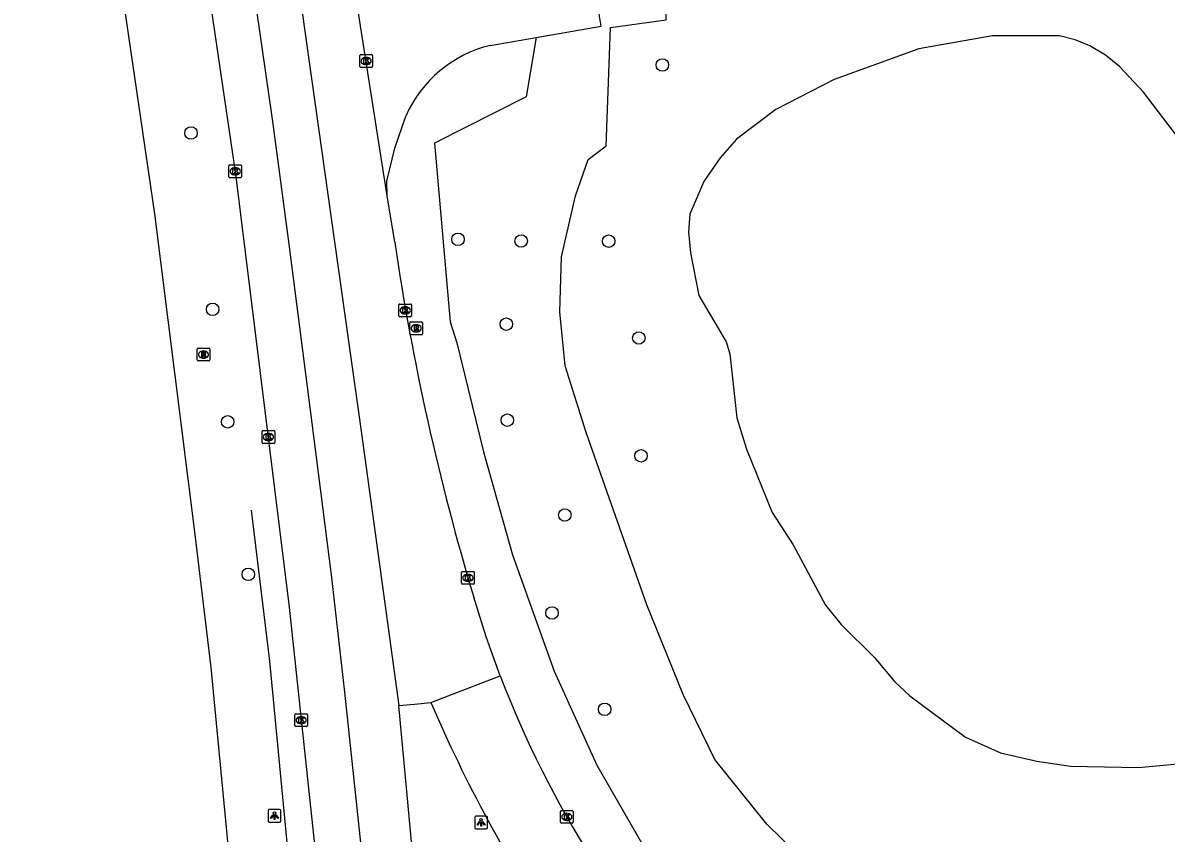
# Model space of a CAD drawing. Extents: x 162082 to 163393, y 388091 to 388632.
# Drawn here: x 162084.4 to 162173.9, y 388366.1 to 388429.5 of the extents above; entities that cross this region are included whole.
import ezdxf

# ---------------------------------------------------------------- set-up
doc = ezdxf.new("R2010")
doc.units = 0
for name, color, linetype in [('IMGEO_Berm_groen', 7, 'Continuous'), ('IMGEO_Boom', 7, 'Continuous'), ('IMGEO_Hek', 7, 'Continuous'), ('IMGEO_Kolk', 7, 'Continuous'), ('IMGEO_Lichtpunt', 7, 'Continuous'), ('IMGEO_Loofbos', 7, 'Continuous'), ('IMGEO_Meer_plas_ven_vijver', 7, 'Continuous'), ('IMGEO_Rijbaan_lokaal_open', 7, 'Continuous'), ('IMGEO_Rijbaan_regionaal_gesloten', 7, 'Continuous'), ('IMGEO_Rioolput', 7, 'Continuous')]:
    doc.layers.add(name, color=color, linetype=linetype)

msp = doc.modelspace()

# ---------------------------------------------------------------- linework, layer by layer
at = {"layer": 'IMGEO_Berm_groen'}
msp.add_lwpolyline([(162124.571, 388428.394), (162123.796, 388423.745), (162116.603, 388420.123), (162117.835, 388406.126), (162118.359, 388404.463), (162120.457, 388395.943), (162122.707, 388387.868), (162125.988, 388378.753), (162129.315, 388371.379), (162133.596, 388363.93), (162137.25, 388358.462), (162141.488, 388353.516), (162146.042, 388349.218), (162150.415, 388346.266), (162154.648, 388344.026), (162158.27, 388342.635)], dxfattribs=at)
at = {"layer": 'IMGEO_Boom'}
for centre in [(162134.46, 388426.242), (162097.537, 388420.912), (162118.448, 388412.581), (162123.4, 388412.45), (162130.257, 388412.438), (162099.226, 388407.094), (162122.231, 388405.931), (162132.62, 388404.859), (162100.411, 388398.28), (162122.309, 388398.411), (162132.79, 388395.624), (162126.818, 388390.988), (162102.02, 388386.33), (162125.816, 388383.313), (162129.944, 388375.763)]:
    msp.add_circle(centre, 0.489, dxfattribs=at)
at = {"layer": 'IMGEO_Hek'}
msp.add_lwpolyline([(162102.26, 388391.365), (162103.693, 388379.543), (162107.603, 388338.54), (162108.931, 388321.311), (162110.061, 388303.626), (162111.787, 388270.809), (162112.468, 388250), (162113.297, 388223.395), (162112.358, 388168.71)], dxfattribs=at)
at = {"layer": 'IMGEO_Kolk'}
for p, q in [((162110.752, 388426.13), (162110.752, 388426.982)), ((162110.827, 388427.056), (162111.679, 388427.056)), ((162111.24, 388426.836), (162111.265, 388426.836)), ((162111.753, 388426.982), (162111.753, 388426.13)), ((162111.679, 388426.056), (162110.827, 388426.056)), ((162111.263, 388426.276), (162111.238, 388426.276)), ((162100.499, 388417.484), (162100.499, 388418.336)), ((162100.574, 388418.41), (162101.426, 388418.41)), ((162101.5, 388418.336), (162101.5, 388417.484)), ((162101.01, 388417.63), (162100.985, 388417.63)), ((162100.987, 388418.19), (162101.012, 388418.19)), ((162101.426, 388417.41), (162100.574, 388417.41)), ((162113.815, 388406.588), (162113.815, 388407.44)), ((162113.89, 388407.514), (162114.742, 388407.514)), ((162114.326, 388406.734), (162114.301, 388406.734)), ((162114.303, 388407.294), (162114.328, 388407.294)), ((162114.816, 388407.44), (162114.816, 388406.588)), ((162114.742, 388406.514), (162113.89, 388406.514)), ((162103.097, 388396.669), (162103.097, 388397.521)), ((162103.172, 388397.595), (162104.024, 388397.595)), ((162103.585, 388397.375), (162103.61, 388397.375)), ((162104.098, 388397.521), (162104.098, 388396.669)), ((162104.024, 388396.595), (162103.172, 388396.595)), ((162103.608, 388396.815), (162103.583, 388396.815)), ((162118.728, 388385.633), (162118.728, 388386.485)), ((162118.803, 388386.559), (162119.655, 388386.559)), ((162119.216, 388386.339), (162119.241, 388386.339)), ((162119.729, 388386.485), (162119.729, 388385.633)), ((162119.655, 388385.559), (162118.803, 388385.559)), ((162119.239, 388385.779), (162119.214, 388385.779)), ((162105.663, 388374.484), (162105.663, 388375.336)), ((162105.738, 388375.41), (162106.59, 388375.41)), ((162106.664, 388375.336), (162106.664, 388374.484)), ((162106.174, 388374.63), (162106.149, 388374.63)), ((162106.151, 388375.19), (162106.176, 388375.19)), ((162106.59, 388374.41), (162105.738, 388374.41)), ((162126.472, 388366.906), (162126.472, 388367.758)), ((162126.547, 388367.832), (162127.399, 388367.832)), ((162126.96, 388367.612), (162126.985, 388367.612)), ((162127.473, 388367.758), (162127.473, 388366.906)), ((162127.399, 388366.832), (162126.547, 388366.832)), ((162126.983, 388367.052), (162126.958, 388367.052))]:
    msp.add_line(p, q, dxfattribs=at)
for points in [[(162110.752, 388426.13), (162110.752, 388426.982)], [(162110.827, 388427.056), (162111.679, 388427.056)], [(162111.073, 388426.756), (162111.196, 388426.756), (162111.196, 388426.605), (162111.326, 388426.756), (162111.49, 388426.756), (162111.344, 388426.605), (162111.497, 388426.356), (162111.345, 388426.356), (162111.26, 388426.52), (162111.196, 388426.453), (162111.196, 388426.356), (162111.073, 388426.356), (162111.073, 388426.756)], [(162111.753, 388426.982), (162111.753, 388426.13)], [(162111.679, 388426.056), (162110.827, 388426.056)], [(162100.499, 388417.484), (162100.499, 388418.336)], [(162100.574, 388418.41), (162101.426, 388418.41)], [(162101.5, 388418.336), (162101.5, 388417.484)], [(162100.82, 388418.11), (162100.943, 388418.11), (162100.943, 388417.959), (162101.073, 388418.11), (162101.237, 388418.11), (162101.091, 388417.959), (162101.244, 388417.71), (162101.092, 388417.71), (162101.007, 388417.874), (162100.943, 388417.807), (162100.943, 388417.71), (162100.82, 388417.71), (162100.82, 388418.11)], [(162101.426, 388417.41), (162100.574, 388417.41)], [(162113.815, 388406.588), (162113.815, 388407.44)], [(162113.89, 388407.514), (162114.742, 388407.514)], [(162114.136, 388407.214), (162114.259, 388407.214), (162114.259, 388407.063), (162114.389, 388407.214), (162114.553, 388407.214), (162114.407, 388407.063), (162114.56, 388406.814), (162114.408, 388406.814), (162114.323, 388406.978), (162114.259, 388406.911), (162114.259, 388406.814), (162114.136, 388406.814), (162114.136, 388407.214)], [(162114.816, 388407.44), (162114.816, 388406.588)], [(162114.742, 388406.514), (162113.89, 388406.514)], [(162103.097, 388396.669), (162103.097, 388397.521)], [(162103.172, 388397.595), (162104.024, 388397.595)], [(162103.418, 388397.295), (162103.541, 388397.295), (162103.541, 388397.144), (162103.671, 388397.295), (162103.835, 388397.295), (162103.689, 388397.144), (162103.842, 388396.895), (162103.69, 388396.895), (162103.605, 388397.059), (162103.541, 388396.992), (162103.541, 388396.895), (162103.418, 388396.895), (162103.418, 388397.295)], [(162104.098, 388397.521), (162104.098, 388396.669)], [(162104.024, 388396.595), (162103.172, 388396.595)], [(162118.728, 388385.633), (162118.728, 388386.485)], [(162118.803, 388386.559), (162119.655, 388386.559)], [(162119.049, 388386.259), (162119.172, 388386.259), (162119.172, 388386.108), (162119.302, 388386.259), (162119.466, 388386.259), (162119.32, 388386.108), (162119.473, 388385.859), (162119.321, 388385.859), (162119.236, 388386.023), (162119.172, 388385.956), (162119.172, 388385.859), (162119.049, 388385.859), (162119.049, 388386.259)], [(162119.729, 388386.485), (162119.729, 388385.633)], [(162119.655, 388385.559), (162118.803, 388385.559)], [(162105.663, 388374.484), (162105.663, 388375.336)], [(162105.738, 388375.41), (162106.59, 388375.41)], [(162106.664, 388375.336), (162106.664, 388374.484)], [(162105.984, 388375.11), (162106.107, 388375.11), (162106.107, 388374.959), (162106.237, 388375.11), (162106.401, 388375.11), (162106.255, 388374.959), (162106.408, 388374.71), (162106.256, 388374.71), (162106.171, 388374.874), (162106.107, 388374.807), (162106.107, 388374.71), (162105.984, 388374.71), (162105.984, 388375.11)], [(162106.59, 388374.41), (162105.738, 388374.41)], [(162126.472, 388366.906), (162126.472, 388367.758)], [(162126.547, 388367.832), (162127.399, 388367.832)], [(162126.793, 388367.532), (162126.916, 388367.532), (162126.916, 388367.381), (162127.046, 388367.532), (162127.21, 388367.532), (162127.064, 388367.381), (162127.217, 388367.132), (162127.065, 388367.132), (162126.98, 388367.296), (162126.916, 388367.229), (162126.916, 388367.132), (162126.793, 388367.132), (162126.793, 388367.532)], [(162127.473, 388367.758), (162127.473, 388366.906)], [(162127.399, 388366.832), (162126.547, 388366.832)]]:
    msp.add_lwpolyline(points, dxfattribs=at)
for centre, start, end in [((162110.829, 388426.98), 91.55205, 178.44795), ((162110.829, 388426.98), 91.55205, 178.44795), ((162111.677, 388426.98), 1.55205, 88.44795), ((162111.677, 388426.98), 1.55205, 88.44795), ((162110.829, 388426.132), 181.55205, 268.44795), ((162110.829, 388426.132), 181.55205, 268.44795), ((162111.677, 388426.132), 271.55205, 358.44795), ((162111.677, 388426.132), 271.55205, 358.44795), ((162100.576, 388418.334), 91.55205, 178.44795), ((162100.576, 388418.334), 91.55205, 178.44795), ((162101.424, 388418.334), 1.55205, 88.44795), ((162101.424, 388418.334), 1.55205, 88.44795), ((162100.576, 388417.486), 181.55205, 268.44795), ((162100.576, 388417.486), 181.55205, 268.44795), ((162101.424, 388417.486), 271.55205, 358.44795), ((162101.424, 388417.486), 271.55205, 358.44795), ((162113.892, 388407.438), 91.55205, 178.44795), ((162113.892, 388407.438), 91.55205, 178.44795), ((162114.74, 388407.438), 1.55205, 88.44795), ((162114.74, 388407.438), 1.55205, 88.44795), ((162113.892, 388406.59), 181.55205, 268.44795), ((162113.892, 388406.59), 181.55205, 268.44795), ((162114.74, 388406.59), 271.55205, 358.44795), ((162114.74, 388406.59), 271.55205, 358.44795), ((162103.174, 388397.519), 91.55205, 178.44795), ((162103.174, 388397.519), 91.55205, 178.44795), ((162104.022, 388397.519), 1.55205, 88.44795), ((162104.022, 388397.519), 1.55205, 88.44795), ((162103.174, 388396.671), 181.55205, 268.44795), ((162103.174, 388396.671), 181.55205, 268.44795), ((162104.022, 388396.671), 271.55205, 358.44795), ((162104.022, 388396.671), 271.55205, 358.44795), ((162118.805, 388386.483), 91.55205, 178.44795), ((162118.805, 388386.483), 91.55205, 178.44795), ((162119.653, 388386.483), 1.55205, 88.44795), ((162119.653, 388386.483), 1.55205, 88.44795), ((162118.805, 388385.635), 181.55205, 268.44795), ((162118.805, 388385.635), 181.55205, 268.44795), ((162119.653, 388385.635), 271.55205, 358.44795), ((162119.653, 388385.635), 271.55205, 358.44795), ((162105.74, 388375.334), 91.55205, 178.44795), ((162105.74, 388375.334), 91.55205, 178.44795), ((162106.588, 388375.334), 1.55205, 88.44795), ((162106.588, 388375.334), 1.55205, 88.44795), ((162105.74, 388374.486), 181.55205, 268.44795), ((162105.74, 388374.486), 181.55205, 268.44795), ((162106.588, 388374.486), 271.55205, 358.44795), ((162106.588, 388374.486), 271.55205, 358.44795), ((162126.549, 388367.756), 91.55205, 178.44795), ((162126.549, 388367.756), 91.55205, 178.44795), ((162127.397, 388367.756), 1.55205, 88.44795), ((162127.397, 388367.756), 1.55205, 88.44795), ((162126.549, 388366.908), 181.55205, 268.44795), ((162126.549, 388366.908), 181.55205, 268.44795), ((162127.397, 388366.908), 271.55205, 358.44795), ((162127.397, 388366.908), 271.55205, 358.44795)]:
    msp.add_arc(centre, 0.0765, start, end, dxfattribs=at)
for centre, major_axis, ratio, start_param, end_param in [((162111.239, 388426.556), (-0.387, 0.002), 0.722429, 4.712389, 7.853982), ((162111.264, 388426.556), (-0.39, 0.002), 0.717154, 1.570796, 4.712389), ((162100.986, 388417.91), (-0.387, 0.002), 0.722429, 4.712389, 7.853982), ((162101.011, 388417.91), (-0.39, 0.002), 0.717154, 1.570796, 4.712389), ((162114.302, 388407.014), (-0.387, 0.002), 0.722429, 4.712389, 7.853982), ((162114.327, 388407.014), (-0.39, 0.002), 0.717154, 1.570796, 4.712389), ((162103.584, 388397.095), (-0.387, 0.002), 0.722429, 4.712389, 7.853982), ((162103.609, 388397.095), (-0.39, 0.002), 0.717154, 1.570796, 4.712389), ((162119.215, 388386.059), (-0.387, 0.002), 0.722429, 4.712389, 7.853982), ((162119.24, 388386.059), (-0.39, 0.002), 0.717154, 1.570796, 4.712389), ((162106.15, 388374.91), (-0.387, 0.002), 0.722429, 4.712389, 7.853982), ((162106.175, 388374.91), (-0.39, 0.002), 0.717154, 1.570796, 4.712389), ((162126.959, 388367.332), (-0.387, 0.002), 0.722429, 4.712389, 7.853982), ((162126.984, 388367.332), (-0.39, 0.002), 0.717154, 1.570796, 4.712389)]:
    msp.add_ellipse(centre, major_axis=major_axis, ratio=ratio, start_param=start_param, end_param=end_param, dxfattribs=at)
at = {"layer": 'IMGEO_Lichtpunt'}
for p, q in [((162103.577, 388367.821), (162103.577, 388367.014)), ((162103.577, 388367.821), (162103.577, 388367.014)), ((162104.479, 388367.916), (162103.671, 388367.916)), ((162104.479, 388367.916), (162103.671, 388367.916)), ((162104.573, 388367.014), (162104.573, 388367.821)), ((162104.573, 388367.014), (162104.573, 388367.821)), ((162119.756, 388367.306), (162119.756, 388366.499)), ((162119.756, 388367.306), (162119.756, 388366.499)), ((162120.658, 388367.401), (162119.85, 388367.401)), ((162120.658, 388367.401), (162119.85, 388367.401)), ((162120.752, 388366.499), (162120.752, 388367.306)), ((162120.752, 388366.499), (162120.752, 388367.306)), ((162103.671, 388366.92), (162104.479, 388366.92)), ((162103.671, 388366.92), (162104.479, 388366.92)), ((162119.85, 388366.405), (162120.658, 388366.405)), ((162119.85, 388366.405), (162120.658, 388366.405))]:
    msp.add_line(p, q, dxfattribs=at)
for points in [[(162103.951, 388367.485), (162103.99, 388367.457), (162103.802, 388367.195), (162103.764, 388367.222), (162103.951, 388367.485)], [(162104.053, 388367.437), (162104.1, 388367.437), (162104.1, 388367.115), (162104.053, 388367.115), (162104.053, 388367.437)], [(162104.163, 388367.457), (162104.201, 388367.484), (162104.388, 388367.222), (162104.349, 388367.194), (162104.163, 388367.457)], [(162120.13, 388366.97), (162120.169, 388366.942), (162119.981, 388366.68), (162119.943, 388366.707), (162120.13, 388366.97)], [(162120.232, 388366.922), (162120.279, 388366.922), (162120.279, 388366.6), (162120.232, 388366.6), (162120.232, 388366.922)], [(162120.342, 388366.942), (162120.38, 388366.969), (162120.567, 388366.707), (162120.528, 388366.679), (162120.342, 388366.942)]]:
    msp.add_lwpolyline(points, dxfattribs=at)
for centre in [(162104.076, 388367.619), (162120.255, 388367.104)]:
    msp.add_circle(centre, 0.0994, dxfattribs=at)
for centre, start, end in [((162103.671, 388367.821), 90, 180), ((162103.671, 388367.821), 90, 180), ((162104.479, 388367.821), 0, 90), ((162104.479, 388367.821), 0, 90), ((162119.85, 388367.306), 90, 180), ((162119.85, 388367.306), 90, 180), ((162120.658, 388367.306), 0, 90), ((162120.658, 388367.306), 0, 90), ((162103.671, 388367.014), 180, 270), ((162103.671, 388367.014), 180, 270), ((162104.479, 388367.014), 270, 0), ((162104.479, 388367.014), 270, 360), ((162119.85, 388366.499), 180, 270), ((162119.85, 388366.499), 180, 270), ((162120.658, 388366.499), 270, 0), ((162120.658, 388366.499), 270, 360)]:
    msp.add_arc(centre, 0.0946, start, end, dxfattribs=at)
at = {"layer": 'IMGEO_Loofbos'}
msp.add_lwpolyline([(162158.27, 388342.635), (162161.57, 388350.099), (162156.979, 388353.85), (162147.415, 388362.089), (162142.644, 388366.768), (162138.571, 388371.829), (162136.086, 388376.918), (162133.229, 388383.937), (162128.492, 388397.458), (162126.857, 388402.676), (162126.418, 388406.892), (162126.549, 388411.224), (162127.645, 388415.99), (162128.656, 388418.85), (162130.063, 388419.92), (162130.402, 388429.182), (162134.756, 388429.774), (162134.886, 388434.881), (162139.758, 388443.795), (162142.155, 388445.363), (162144.984, 388446.93), (162173.323, 388455.508), (162176.166, 388456.047)], dxfattribs=at)
at = {"layer": 'IMGEO_Meer_plas_ven_vijver'}
msp.add_lwpolyline([(162175.247, 388420.046), (162172.133, 388424.123), (162170.257, 388426.136), (162169.159, 388427.011), (162167.954, 388427.731), (162166.783, 388428.223), (162165.553, 388428.536), (162160.326, 388428.525), (162154.56, 388427.514), (162147.924, 388425.104), (162143.346, 388422.763), (162140.253, 388420.437), (162138.977, 388418.965), (162137.712, 388417.104), (162136.599, 388414.543), (162136.512, 388413.183), (162136.666, 388411.514), (162137.324, 388408.186), (162139.462, 388404.562), (162139.734, 388403.622), (162140.286, 388398.605), (162141.049, 388396.143), (162143.052, 388391.173), (162144.708, 388388.637), (162147.228, 388383.924), (162148.472, 388382.397), (162151.047, 388379.853), (162152.65, 388377.936), (162153.843, 388376.809), (162158.197, 388373.587), (162160.94, 388372.355), (162163.79, 388371.701), (162166.428, 388371.301), (162171.748, 388371.207), (162176.23, 388371.609)], dxfattribs=at)
at = {"layer": 'IMGEO_Rijbaan_lokaal_open'}
for points in [[(162124.571, 388428.394), (162129.676, 388429.273), (162129.465, 388430.551)], [(162120.982, 388427.776), (162124.571, 388428.394)], [(162112.907, 388416.003), (162112.871, 388417.144), (162113.501, 388419.724), (162114.368, 388422.235)]]:
    msp.add_lwpolyline(points, dxfattribs=at)
msp.add_arc((162123.251, 388418.349), 9.696, 103.53581, 156.37461, dxfattribs=at)
at = {"layer": 'IMGEO_Rijbaan_regionaal_gesloten'}
for points in [[(162097.342, 388483.552), (162097.937, 388480.815), (162099.911, 388470.651), (162101.923, 388458.981), (162102.512, 388455.565), (162104.378, 388443.581), (162110.89, 388397.377), (162113.812, 388376.05)], [(162118.865, 388168.298), (162119.065, 388174.889), (162119.213, 388208.669), (162118.611, 388244.643), (162117.183, 388280.066), (162115.906, 388303.755), (162114.929, 388316.873), (162113.951, 388329.774), (162113.124, 388340.453), (162111.996, 388352.888), (162110.869, 388365.071), (162109.591, 388377.103), (162108.539, 388386.292), (162107.036, 388398.174), (162105.233, 388412.199), (162103.955, 388421.825), (162102.152, 388434.347), (162098.837, 388454.344), (162098.285, 388457.771), (162096.385, 388469.576), (162094.345, 388479.617), (162093.758, 388482.363)], [(162090.858, 388481.401), (162091.211, 388479.59), (162091.339, 388478.934), (162091.366, 388478.765), (162091.388, 388478.63), (162092.975, 388468.756), (162093.039, 388468.36), (162093.18, 388467.519), (162093.662, 388464.634), (162094.021, 388462.486), (162094.35, 388460.516), (162094.974, 388456.788), (162094.992, 388456.677), (162095.504, 388453.615), (162095.513, 388453.557), (162095.541, 388453.387), (162095.562, 388453.255), (162098.392, 388435.629), (162101.034, 388417.69), (162105.216, 388383.751), (162107.552, 388361.994), (162111.592, 388315.455), (162112.999, 388293.402)], [(162105.469, 388303.355), (162104.342, 388320.988), (162103.019, 388338.152), (162099.12, 388379.04), (162097.831, 388389.672), (162094.693, 388414.588), (162089.344, 388451.187), (162089.294, 388451.486), (162088.758, 388454.605), (162088.736, 388454.731), (162088.097, 388458.44), (162087.879, 388459.706), (162087.388, 388462.557), (162086.894, 388465.422), (162086.747, 388466.263), (162086.676, 388466.659), (162084.9, 388476.465), (162084.874, 388476.606), (162084.845, 388476.767), (162084.718, 388477.42), (162084.365, 388479.247)], [(162112.907, 388416.003), (162107.213, 388452.322)], [(162113.492, 388412.367), (162112.907, 388416.003)], [(162121.76, 388378.389), (162120.659, 388381.443), (162119.679, 388384.539)], [(162116.321, 388376.305), (162121.76, 388378.389)], [(162113.812, 388376.05), (162115.03, 388376.174), (162116.321, 388376.305)], [(162115.514, 388357.816), (162113.812, 388376.05)]]:
    msp.add_lwpolyline(points, dxfattribs=at)
for centre, radius, start, end in [((162308.583, 388441.14), 197.201, 188.38973, 196.67966), ((162198.196, 388407.679), 81.856, 200.96672, 223.60171), ((162218.961, 388420.328), 111.683, 203.21481, 213.74967)]:
    msp.add_arc(centre, radius, start, end, dxfattribs=at)
at = {"layer": 'IMGEO_Rioolput'}
for p, q in [((162114.675, 388405.184), (162114.675, 388406.036)), ((162114.75, 388406.11), (162115.602, 388406.11)), ((162115.163, 388405.89), (162115.188, 388405.89)), ((162115.676, 388406.036), (162115.676, 388405.184)), ((162115.602, 388405.11), (162114.75, 388405.11)), ((162115.186, 388405.33), (162115.161, 388405.33)), ((162098.088, 388404.055), (162098.94, 388404.055)), ((162098.013, 388403.129), (162098.013, 388403.981)), ((162098.524, 388403.275), (162098.499, 388403.275)), ((162098.501, 388403.835), (162098.526, 388403.835)), ((162099.014, 388403.981), (162099.014, 388403.129)), ((162098.94, 388403.055), (162098.088, 388403.055))]:
    msp.add_line(p, q, dxfattribs=at)
for points in [[(162114.675, 388405.184), (162114.675, 388406.036)], [(162114.75, 388406.11), (162115.602, 388406.11)], [(162115.264, 388405.808), (162115.012, 388405.81), (162115.012, 388405.41)], [(162115.676, 388406.036), (162115.676, 388405.184)], [(162115.602, 388405.11), (162114.75, 388405.11)], [(162115.012, 388405.41), (162115.136, 388405.41), (162115.136, 388405.572), (162115.147, 388405.572)], [(162115.19, 388405.729), (162115.136, 388405.729), (162115.136, 388405.648)], [(162115.136, 388405.648), (162115.188, 388405.648)], [(162115.194, 388405.543), (162115.265, 388405.41), (162115.405, 388405.41), (162115.34, 388405.536)], [(162098.088, 388404.055), (162098.94, 388404.055)], [(162098.013, 388403.129), (162098.013, 388403.981)], [(162098.602, 388403.753), (162098.35, 388403.755), (162098.35, 388403.355)], [(162098.35, 388403.355), (162098.474, 388403.355), (162098.474, 388403.517), (162098.485, 388403.517)], [(162098.528, 388403.674), (162098.474, 388403.674), (162098.474, 388403.593)], [(162098.474, 388403.593), (162098.526, 388403.593)], [(162098.532, 388403.488), (162098.603, 388403.355), (162098.743, 388403.355), (162098.678, 388403.481)], [(162099.014, 388403.981), (162099.014, 388403.129)], [(162098.94, 388403.055), (162098.088, 388403.055)]]:
    msp.add_lwpolyline(points, dxfattribs=at)
for centre, radius, start, end in [((162114.752, 388406.034), 0.0765, 91.55205, 178.44795), ((162114.752, 388406.034), 0.0765, 91.55205, 178.44795), ((162115.263, 388405.698), 0.109, 350.36119, 89.41601), ((162115.6, 388406.034), 0.0765, 1.55205, 88.44795), ((162115.6, 388406.034), 0.0765, 1.55205, 88.44795), ((162114.752, 388405.186), 0.0765, 181.55205, 268.44795), ((162114.752, 388405.186), 0.0765, 181.55205, 268.44795), ((162115.146, 388405.519), 0.0533, 26.02933, 88.69889), ((162115.172, 388405.837), 0.19, 274.7715, 282.96867), ((162115.196, 388405.633), 0.0964, 77.00612, 93.18647), ((162115.21, 388405.69), 0.0378, 276.66336, 79.67722), ((162115.261, 388405.698), 0.112, 277.58423, 350.98172), ((162115.245, 388405.483), 0.108, 29.51342, 73.79051), ((162115.6, 388405.186), 0.0765, 271.55205, 358.44795), ((162115.6, 388405.186), 0.0765, 271.55205, 358.44795), ((162098.09, 388403.979), 0.0765, 91.55205, 178.44795), ((162098.09, 388403.979), 0.0765, 91.55205, 178.44795), ((162098.938, 388403.979), 0.0765, 1.55205, 88.44795), ((162098.938, 388403.979), 0.0765, 1.55205, 88.44795), ((162098.09, 388403.131), 0.0765, 181.55205, 268.44795), ((162098.09, 388403.131), 0.0765, 181.55205, 268.44795), ((162098.484, 388403.464), 0.0533, 26.02933, 88.69889), ((162098.51, 388403.782), 0.19, 274.7715, 282.96867), ((162098.534, 388403.578), 0.0964, 77.00612, 93.18647), ((162098.548, 388403.635), 0.0378, 276.66336, 79.67722), ((162098.601, 388403.643), 0.109, 350.36119, 89.41601), ((162098.599, 388403.643), 0.112, 277.58423, 350.98172), ((162098.583, 388403.428), 0.108, 29.51342, 73.79051), ((162098.938, 388403.131), 0.0765, 271.55205, 358.44795), ((162098.938, 388403.131), 0.0765, 271.55205, 358.44795)]:
    msp.add_arc(centre, radius, start, end, dxfattribs=at)
for centre, major_axis, ratio, start_param, end_param in [((162115.162, 388405.61), (-0.387, 0.002), 0.722429, 4.712389, 7.853982), ((162115.187, 388405.61), (-0.39, 0.002), 0.717154, 1.570796, 4.712389), ((162098.5, 388403.555), (-0.387, 0.002), 0.722429, 4.712389, 7.853982), ((162098.525, 388403.555), (-0.39, 0.002), 0.717154, 1.570796, 4.712389)]:
    msp.add_ellipse(centre, major_axis=major_axis, ratio=ratio, start_param=start_param, end_param=end_param, dxfattribs=at)

doc.saveas('drawing.dxf')
